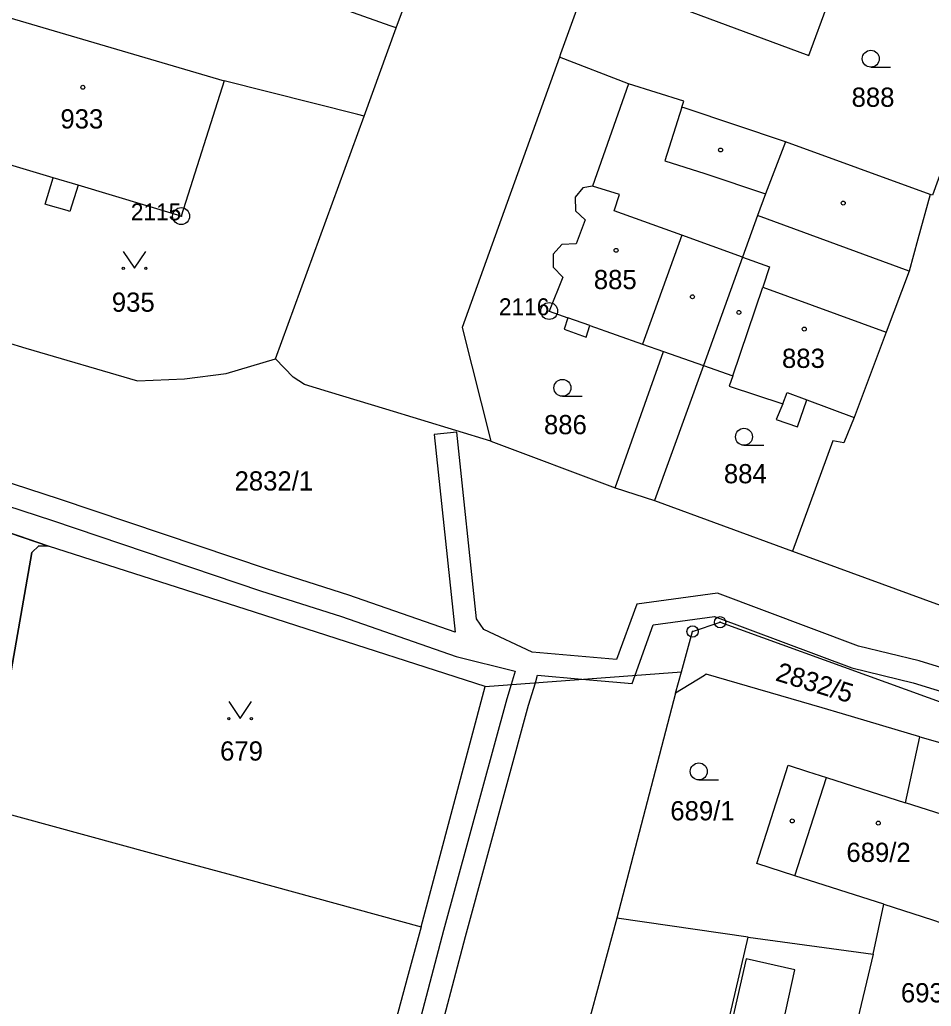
# Model space of a CAD drawing. Extents: x -644096 to -634268, y -1141430 to -1133463.
# Drawn here: x -639719.5 to -639638.8, y -1137955.1 to -1137867.8 of the extents above; entities that cross this region are included whole.
import ezdxf

# ---------------------------------------------------------------- set-up
doc = ezdxf.new("R2010")
doc.units = 0
for name, color, linetype in [('_CIVIL_CONSTRUCTION', 7, 'Continuous'), ('B_Hranice _3D', 7, 'Continuous'), ('M_Svah_Nasyp', 7, 'Continuous'), ('M_Svah_Zarez', 7, 'Continuous'), ('spodek_zarez', 7, 'Continuous'), ('svrsek_osa_sjezdy', 7, 'Continuous'), ('svrsek_osa_terminal_VRT', 7, 'Continuous'), ('svrsek_osa_VRT', 7, 'Continuous'), ('terminal_VRT', 7, 'Continuous')]:
    doc.layers.add(name, color=color, linetype=linetype)

msp = doc.modelspace()

# ---------------------------------------------------------------- linework, layer by layer
at = {"layer": '_CIVIL_CONSTRUCTION'}
for centre, radius in [((-639705.23, -1137885.18), 0.75), ((-639705.23, -1137885.18), 0.03), ((-639672.66, -1137893.58), 0.75), ((-639672.66, -1137893.58), 0.03), ((-639657.54, -1137921.12), 0.5), ((-639659.97, -1137921.94), 0.5), ((-639657.54, -1137921.12), 0.0303), ((-639659.97, -1137921.94), 0.0303)]:
    msp.add_circle(centre, radius, dxfattribs=at)
at = {"layer": 'B_Hranice _3D'}
for points in [[(-639629.1, -1137927.88), (-639639.91, -1137924.55), (-639645.3, -1137923.23), (-639657.78, -1137918.56), (-639664.91, -1137919.52), (-639666.69, -1137924.43), (-639674.17, -1137923.78), (-639678.43, -1137921.76), (-639679.09, -1137920.83), (-639680.84, -1137904.3), (-639682.83, -1137904.51), (-639680.98, -1137922.01), (-639690.4, -1137918.72), (-639697.59, -1137916.44), (-639715.99, -1137910.23), (-639743.06, -1137901.41)], [(-639743.68, -1137903.31), (-639716.61, -1137912.13), (-639698.21, -1137918.34), (-639691.04, -1137920.62), (-639680.89, -1137924.16), (-639675.67, -1137925.46), (-639676.02, -1137926.63), (-639676.41, -1137927.91), (-639682.01, -1137948.4), (-639690.58, -1137980.97), (-639705.69, -1138036), (-639711.76, -1138059.28), (-639713.43, -1138059.58), (-639715.3, -1138061.06), (-639715.94, -1138061.2), (-639729.17, -1138057.92)], [(-639688.64, -1137981.49), (-639680.07, -1137948.92), (-639674.49, -1137928.47), (-639673.87, -1137926.47), (-639673.69, -1137925.82), (-639669.76, -1137926.16), (-639665.33, -1137926.55), (-639665.06, -1137925.82), (-639663.45, -1137921.34), (-639658.02, -1137920.6), (-639645.88, -1137925.15), (-639640.45, -1137926.47), (-639629.1, -1137929.98)]]:
    msp.add_lwpolyline(points, dxfattribs=at)
msp.add_lwpolyline([(-639737.59, -1137992.61), (-639731.78, -1137993.05), (-639722.41, -1137937.57), (-639718.45, -1137914.94), (-639717.82, -1137914.35), (-639716.95, -1137914.38), (-639719.62, -1137913.48), (-639723.03, -1137912.33), (-639723.89, -1137912.04), (-639724.27, -1137911.91), (-639724.35, -1137912.4), (-639729.07, -1137940.25), (-639729.47, -1137942.6), (-639729.1, -1137942.68), (-639730.88, -1137952.74), (-639733.01, -1137964.75)], close=True, dxfattribs=at)
at = {"layer": 'M_Svah_Nasyp'}
for p, q in [((-639722.35, -1137867.06), (-639701.43, -1137873.22)), ((-639660.92, -1137875.53), (-639662.42, -1137880.28)), ((-639662.42, -1137880.28), (-639658.89, -1137881.4)), ((-639658.89, -1137881.4), (-639653.52, -1137883.21)), ((-639714.34, -1137882.45), (-639716.55, -1137881.78)), ((-639666.43, -1137883.27), (-639668.82, -1137882.54)), ((-639666.92, -1137884.7), (-639666.43, -1137883.27)), ((-639660.93, -1137886.87), (-639666.92, -1137884.7)), ((-639640.8, -1137890.04), (-639654.22, -1137885.13)), ((-639660.93, -1137886.87), (-639664.39, -1137896.51)), ((-639655.55, -1137888.81), (-639660.93, -1137886.87)), ((-639655.55, -1137888.81), (-639653.15, -1137889.67)), ((-639653.15, -1137889.67), (-639653.76, -1137891.47)), ((-639656.41, -1137899.33), (-639653.76, -1137891.47)), ((-639653.76, -1137891.47), (-639642.83, -1137895.44)), ((-639669.05, -1137894.86), (-639671.01, -1137894.17)), ((-639666.81, -1137909.24), (-639662.55, -1137897.16)), ((-639651.98, -1137901.78), (-639651.61, -1137900.78)), ((-639651.61, -1137900.78), (-639649.85, -1137901.44)), ((-639650.91, -1137943.56), (-639648.12, -1137934.85))]:
    msp.add_line(p, q, dxfattribs=at)
at = {"layer": 'M_Svah_Zarez'}
for centre in [(-639713.927, -1137873.779), (-639657.497, -1137879.329), (-639646.637, -1137884.029), (-639666.737, -1137888.209), (-639659.987, -1137892.319), (-639655.877, -1137893.709), (-639650.087, -1137895.179), (-639651.157, -1137938.709), (-639643.537, -1137938.899)]:
    msp.add_circle(centre, 0.175, dxfattribs=at)
at = {"layer": 'spodek_zarez'}
msp.add_circle((-638683.068, -1137056.847), 1378.084, dxfattribs=at)
at = {"layer": 'svrsek_osa_sjezdy'}
for p, q in [((-639644.203, -1137872), (-639642.453, -1137872)), ((-639671.493, -1137901.13), (-639669.743, -1137901.13)), ((-639655.423, -1137905.46), (-639653.673, -1137905.46)), ((-639659.423, -1137935.07), (-639657.673, -1137935.07))]:
    msp.add_line(p, q, dxfattribs=at)
for points in [[(-639710.35, -1137888.299), (-639709.35, -1137889.8), (-639708.35, -1137888.299)], [(-639701.01, -1137928.149), (-639700.01, -1137929.65), (-639699.01, -1137928.149)]]:
    msp.add_lwpolyline(points, dxfattribs=at)
for centre, radius in [((-639644.203, -1137871.25), 0.75), ((-639710.35, -1137889.799), 0.1), ((-639708.35, -1137889.799), 0.1), ((-639671.493, -1137900.38), 0.75), ((-639655.423, -1137904.71), 0.75), ((-639701.01, -1137929.649), 0.1), ((-639699.01, -1137929.649), 0.1), ((-639659.423, -1137934.32), 0.75)]:
    msp.add_circle(centre, radius, dxfattribs=at)
at = {"layer": 'svrsek_osa_terminal_VRT'}
msp.add_arc((-642050.261, -1145189.597), 8802.25, 41.4131519, 75.3170489, dxfattribs=at)
at = {"layer": 'terminal_VRT'}
for p, q in [((-639686.2, -1137868.53), (-639680.23, -1137852.17)), ((-639689.04, -1137876.33), (-639686.2, -1137868.53)), ((-639665.63, -1137873.47), (-639671.75, -1137871.11)), ((-639696.88, -1137897.81), (-639689.04, -1137876.33)), ((-639638.96, -1137883.26), (-639651.76, -1137878.6)), ((-639659, -1137898.4), (-639663.35, -1137910.34)), ((-639663.35, -1137910.34), (-639651.12, -1137914.84)), ((-639651.12, -1137914.84), (-639612.29, -1137929.01)), ((-639678.32, -1137926.8), (-639660.96, -1137925.51)), ((-639661.48, -1137927.41), (-639660.96, -1137925.51)), ((-639684, -1137948.08), (-639678.32, -1137926.8)), ((-639661.48, -1137927.41), (-639666.66, -1137947.3)), ((-639641.12, -1137937.09), (-639639.87, -1137931.25)), ((-639639.87, -1137931.25), (-639629.17, -1137934.37)), ((-639643.98, -1137950.5), (-639643.04, -1137946.08)), ((-639666.66, -1137947.3), (-639671.34, -1137964.47)), ((-639655.06, -1137948.98), (-639666.66, -1137947.3)), ((-639659.4, -1137967.74), (-639655.06, -1137948.98)), ((-639655.06, -1137948.98), (-639643.98, -1137950.5))]:
    msp.add_line(p, q, dxfattribs=at)
for points in [[(-639665.73, -1137854.49), (-639671.65, -1137870.83), (-639671.75, -1137871.11)], [(-639665.73, -1137854.49), (-639659.25, -1137856.78), (-639659.38, -1137857.12), (-639660.68, -1137857.75), (-639661.41, -1137859.67), (-639660.89, -1137861.08), (-639662.66, -1137866.17), (-639649.67, -1137870.97), (-639647.93, -1137866.26), (-639644.13, -1137864.18), (-639633.28, -1137868.52)], [(-639686.2, -1137868.53), (-639686.72, -1137868.35), (-639714.94, -1137858.31)], [(-639689.04, -1137876.33), (-639689.58, -1137876.2), (-639701.43, -1137873.22), (-639705.23, -1137885.18), (-639714.34, -1137882.45), (-639715.07, -1137884.76), (-639715.31, -1137884.69), (-639716.98, -1137884.2), (-639717.27, -1137884.11), (-639716.55, -1137881.78), (-639725.8, -1137879.01), (-639722.35, -1137867.06), (-639726.83, -1137865.74)], [(-639671.75, -1137871.11), (-639680.37, -1137895.05), (-639677.82, -1137905.1)], [(-639665.63, -1137873.47), (-639668.82, -1137882.54), (-639669.67, -1137882.68), (-639670.36, -1137883.49), (-639670.34, -1137884.71), (-639669.48, -1137885.51), (-639670.28, -1137887.62), (-639671.54, -1137887.69), (-639672.31, -1137888.54), (-639672.32, -1137889.7), (-639671.46, -1137890.57), (-639672.66, -1137893.58), (-639671.01, -1137894.17), (-639671.33, -1137895.2), (-639669.38, -1137895.89), (-639669.05, -1137894.86), (-639664.39, -1137896.51), (-639662.55, -1137897.16), (-639659, -1137898.4)], [(-639651.76, -1137878.6), (-639660.63, -1137875.63), (-639660.92, -1137875.53), (-639660.75, -1137875.02), (-639665.63, -1137873.47)], [(-639636.62, -1137877.46), (-639638.75, -1137883.34), (-639638.96, -1137883.26)], [(-639651.76, -1137878.6), (-639653.52, -1137883.21), (-639654.22, -1137885.13), (-639655.55, -1137888.81), (-639659, -1137898.4)], [(-639638.96, -1137883.26), (-639640.03, -1137887.21), (-639640.8, -1137890.04), (-639642.83, -1137895.44), (-639645.67, -1137903.01)], [(-639734.65, -1137892.25), (-639720.7, -1137896.35), (-639718.96, -1137896.87), (-639709.09, -1137899.77), (-639704.93, -1137899.58), (-639701.23, -1137899.1), (-639696.88, -1137897.81)], [(-639677.82, -1137905.1), (-639687.1, -1137902.28), (-639692.19, -1137900.72), (-639694.31, -1137900.08), (-639695.32, -1137899.42), (-639696.88, -1137897.81)], [(-639659, -1137898.4), (-639656.41, -1137899.33), (-639656.72, -1137900.23), (-639651.98, -1137901.78), (-639652.57, -1137903.17), (-639650.69, -1137903.83), (-639649.85, -1137901.44), (-639645.67, -1137903.01)], [(-639645.67, -1137903.01), (-639646.59, -1137905.25), (-639647.55, -1137905.07), (-639651.12, -1137914.84)], [(-639677.82, -1137905.1), (-639666.81, -1137909.24), (-639663.35, -1137910.34)], [(-639724.27, -1137911.91), (-639723.89, -1137912.04), (-639716.95, -1137914.38)], [(-639716.95, -1137914.38), (-639717.82, -1137914.35), (-639718.45, -1137914.94), (-639722.41, -1137937.57), (-639704.92, -1137942.35), (-639701.1, -1137943.4), (-639684, -1137948.08)], [(-639678.32, -1137926.8), (-639695, -1137921.44), (-639698.73, -1137920.24), (-639716.95, -1137914.38)], [(-639660.96, -1137925.51), (-639659.97, -1137921.94), (-639657.54, -1137921.12), (-639628.22, -1137931.74), (-639628.83, -1137933.44)], [(-639639.87, -1137931.25), (-639646.7, -1137929.24), (-639648.51, -1137928.71), (-639658.77, -1137925.73), (-639658.91, -1137925.83), (-639661.48, -1137927.41)], [(-639643.04, -1137946.08), (-639650.91, -1137943.56), (-639654.3, -1137942.48), (-639651.51, -1137933.77), (-639649.79, -1137934.32), (-639648.12, -1137934.85), (-639641.12, -1137937.09)], [(-639643.04, -1137946.08), (-639638.74, -1137947.46), (-639635.25, -1137948.66), (-639632.42, -1137939.93), (-639635.95, -1137938.75), (-639641.12, -1137937.09)], [(-639684, -1137948.08), (-639685.14, -1137952.3), (-639687.8, -1137962.14), (-639688.35, -1137961.99), (-639693.93, -1137982.99), (-639693.55, -1137983.15), (-639694.7, -1137987.27), (-639694.51, -1137987.32), (-639695.43, -1137990.61), (-639695.64, -1137990.55), (-639696.8, -1137994.72), (-639697.34, -1137994.58), (-639702.94, -1138015.69), (-639702.47, -1138015.81), (-639705.13, -1138025.61), (-639706.03, -1138030.55), (-639706.81, -1138034.84)], [(-639643.98, -1137950.5), (-639654.95, -1137996.56), (-639659.28, -1138010.03)], [(-639657.36, -1137960.23), (-639652.99, -1137961.29), (-639650.92, -1137951.88), (-639655.22, -1137950.92), (-639657.36, -1137960.23)]]:
    msp.add_lwpolyline(points, dxfattribs=at)

# ---------------------------------------------------------------- texts
at = {"layer": '_CIVIL_CONSTRUCTION'}
for s, p in [('2115', (-639709.679, -1137885.555)), ('2116', (-639677.109, -1137893.955))]:
    msp.add_text(s, height=1.5, dxfattribs=at).set_placement(p)
at = {"layer": 'svrsek_osa_VRT'}
for s, p in [('888', (-639645.9, -1137875.505)), ('933', (-639715.91, -1137877.425)), ('885', (-639668.71, -1137891.645)), ('935', (-639711.36, -1137893.645)), ('883', (-639652.06, -1137898.615)), ('886', (-639673.12, -1137904.485)), ('2832/1', (-639700.5, -1137909.465)), ('884', (-639657.2, -1137908.825)), ('679', (-639701.78, -1137933.365)), ('689/1', (-639661.94, -1137938.655)), ('689/2', (-639646.36, -1137942.335)), ('693/2', (-639641.536, -1137954.762))]:
    msp.add_text(s, height=1.7, dxfattribs=at).set_placement(p)
msp.add_text('2832/5', height=1.7, rotation=343, dxfattribs=at).set_placement((-639652.724, -1137926.256))

doc.saveas('drawing.dxf')
